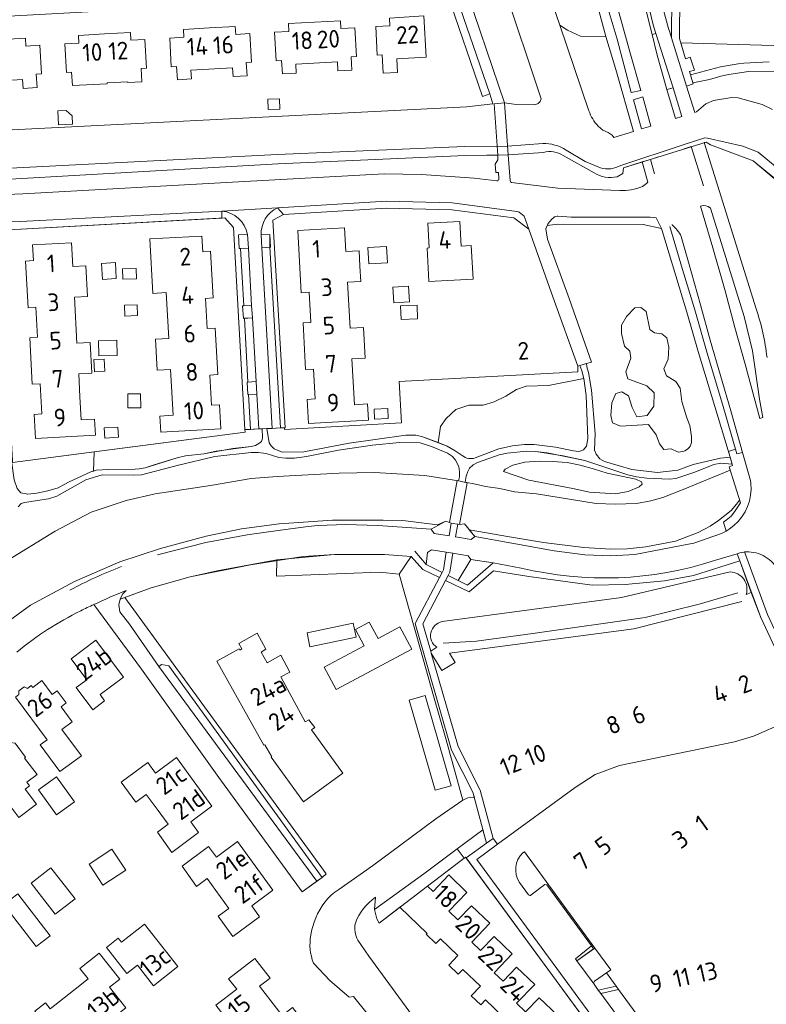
# Model space of a CAD drawing. Header units: metres. Extents: x 209813 to 223847, y 571801 to 587119.
# Tile 707 of 746: x 222024 to 222193, y 584485 to 584708. Entities that reach past the tile are written whole.
import ezdxf
from ezdxf.enums import TextEntityAlignment as Align

# ---------------------------------------------------------------- set-up
doc = ezdxf.new("R2010")
doc.units = ezdxf.units.M
for name, color, linetype, lineweight in [('B-RO-GK-BESCHOEIING-G', 8, 'GK-BESCHOEIING', 0), ('B-RO-GR-BEPLANTING_CULTUUR_BOSPLANTSOEN-GV', 8, 'Continuous', 0), ('B-RO-GR-BEPLANTING_CULTUUR_HEESTERS-GV', 8, 'Continuous', 0), ('B-RO-GR-GRAS-GV', 8, 'Continuous', 0), ('B-RO-GR-GROENVOORZIENING-GV', 8, 'Continuous', 0), ('B-RO-GR-HAAG-GV', 8, 'Continuous', 0), ('B-RO-KW-KUNSTWERK_DEK-GV', 8, 'Continuous', 0), ('B-RO-OG-BEBOUWING-T18', 8, 'Continuous', 0), ('B-RO-OG-TERREIN_CULTUURSCHEIDING-GV', 8, 'Continuous', 0), ('B-RO-OG-TERREIN_ERF-GV', 8, 'Continuous', 0), ('B-RO-VH-VERHARDING_BETONSTRAATSTEEN-GV', 8, 'Continuous', 0), ('B-RO-VH-VERHARDING_HALFVERHARDING-GV', 8, 'Continuous', 0), ('B-RO-VH-VERHARDING_OPEN-GV', 8, 'Continuous', 0), ('B-RO-VH-VERHARDING_TEGEL-GV', 8, 'Continuous', 0)]:
    doc.layers.add(name, color=color, linetype=linetype, lineweight=lineweight)
doc.styles.add('NLCS-ISO-M200-T18', font='txt', dxfattribs={"height": 0.36})
doc.linetypes.add('GK-BESCHOEIING', pattern='A,30,-5,[1,NLCS.shx,S=1,R=0,X=0,Y=0],-5', length=40)

msp = doc.modelspace()

# ---------------------------------------------------------------- linework, layer by layer
at = {"layer": 'B-RO-GK-BESCHOEIING-G', "flags": 128}
msp.add_lwpolyline([(222120.014, 584566.613), (222127.514, 584567.1), (222140.312, 584568.81), (222165.708, 584572.478), (222177.942, 584575.476), (222186.661, 584578.032)], dxfattribs=at)
at = {"layer": 'B-RO-GR-BEPLANTING_CULTUUR_BOSPLANTSOEN-GV', "flags": 128}
for points in [[(222155.066, 584683.705), (222156.117, 584682.85), (222157.365, 584682.282), (222158.255, 584681.688), (222158.645, 584681.13), (222163.034, 584682.5), (222159.072, 584696.587), (222156.836, 584704.04), (222151.075, 584704.065), (222148.1, 584705.47), (222146.362, 584706.573), (222152.965, 584687.189)], [(222257.554, 584700.177), (222173.74, 584702.621), (222174.86, 584698.972), (222175.89, 584699.306), (222176.83, 584696.408), (222175.763, 584696.107), (222175.987, 584695.358), (222182.75, 584697.167), (222186.755, 584697.812), (222188.056, 584698.011), (222193.761, 584698.254)], [(222040.839, 584605.611), (222041.46, 584605.818), (222044.248, 584605.993), (222050.312, 584606.051), (222051.198, 584606.133), (222052.563, 584606.378), (222057.169, 584607.801), (222059.816, 584608.629), (222061.694, 584609.073), (222065.822, 584609.551), (222072.411, 584610.741), (222076.551, 584611.172), (222077.507, 584611.417), (222078.288, 584611.837), (222078.907, 584612.316), (222079.046, 584612.735), (222079.14, 584613.237), (222079.057, 584615.18), (222075.127, 584615.002), (222075.157, 584614.462), (222041, 584609.957)]]:
    msp.add_lwpolyline(points, dxfattribs=at)
at = {"layer": 'B-RO-GR-BEPLANTING_CULTUUR_BOSPLANTSOEN-GV'}
msp.add_lwpolyline([(222152.965, 584687.189, 0.098343), (222155.066, 584683.705)], format="xyb", dxfattribs=at)
at = {"layer": 'B-RO-GR-BEPLANTING_CULTUUR_BOSPLANTSOEN-GV', "flags": 128}
for points in [[(222150.89, 584629.484), (222150.45, 584629.404), (222150.449, 584628.074), (222110.007, 584625.869), (222110.562, 584616.545), (222084.113, 584615.025), (222084.092, 584615.409), (222080.069, 584615.226), (222080.655, 584612), (222081.074, 584611.339), (222081.778, 584610.641), (222083.578, 584609.899), (222088.474, 584609.951), (222098.729, 584611.946), (222111.574, 584613.762), (222113.808, 584613.766), (222115.174, 584613.478), (222118.859, 584612.094), (222119.419, 584615.699), (222120.648, 584617.495), (222122.868, 584619.574), (222125.796, 584620.519), (222129.055, 584620.566), (222131.511, 584621.322), (222134.204, 584622.598), (222136.613, 584624.063), (222138.786, 584624.846), (222143.792, 584625.008), (222151.809, 584626.563), (222151.366, 584628.304)], [(222022.534, 584607.937), (222022.307, 584607.932), (222022.895, 584603.66), (222023.63, 584601.677), (222024.458, 584600.697), (222026.044, 584600.382), (222028.026, 584600.592), (222030.522, 584601.117), (222032.866, 584601.817), (222035.198, 584603.135), (222040.271, 584605.421), (222040.839, 584605.611), (222041, 584609.957), (222022.557, 584607.525)], [(222127.066, 584531.612), (222126.714, 584532.929), (222121.88, 584542.4), (222113.619, 584571.11), (222119.156, 584581.516), (222115.39, 584583.323), (222112.719, 584586.248), (222110.036, 584582.295), (222114.878, 584565.206), (222117.808, 584554.752), (222120.689, 584544.748), (222124.463, 584531.094), (222125.549, 584531.635), (222126.23, 584531.779)]]:
    msp.add_lwpolyline(points, close=True, dxfattribs=at)
at = {"layer": 'B-RO-GR-BEPLANTING_CULTUUR_HEESTERS-GV', "flags": 128}
for points in [[(222075.912, 584656.118), (222075.734, 584659.203), (222073.688, 584659.085), (222073.865, 584656.001)], [(222078.79, 584659.079), (222078.956, 584656.202), (222080.902, 584656.314), (222080.736, 584659.191)], [(222074.86, 584643.029), (222074.612, 584643.015), (222074.774, 584640.193), (222076.821, 584640.311), (222076.659, 584643.132)], [(222075.972, 584622.947), (222077.813, 584623.053), (222077.651, 584625.874), (222075.604, 584625.757), (222075.766, 584622.935)]]:
    msp.add_lwpolyline(points, close=True, dxfattribs=at)
for points in [[(222197.979, 584577.719), (222195.847, 584582.971), (222195.582, 584583.463), (222195.282, 584583.935), (222194.95, 584584.384), (222194.586, 584584.808), (222194.192, 584585.205), (222193.771, 584585.572), (222193.325, 584585.909), (222192.856, 584586.213), (222192.367, 584586.483), (222191.859, 584586.717), (222191.336, 584586.914), (222190.801, 584587.073), (222190.255, 584587.194), (222189.702, 584587.275), (222189.145, 584587.316), (222188.586, 584587.317), (222188.205, 584587.291), (222193.378, 584573.111), (222198.026, 584563.081), (222203.534, 584552.305), (222203.704, 584552.398)], [(222138.358, 584519.41), (222138.03, 584519.17)], [(222139.9, 584509.63), (222143, 584512), (222143.43, 584511.92), (222153.56, 584498.08), (222154.035, 584497.413), (222154.318, 584497.614), (222138.358, 584519.41)], [(222137.29, 584512.47), (222139.321, 584509.638)], [(222159.143, 584488.977), (222156.933, 584491.995), (222154.266, 584490.098)], [(222154.152, 584489.396), (222155.101, 584488.094), (222159.143, 584488.977)], [(222167.746, 584477.228), (222159.697, 584488.22), (222155.653, 584487.337), (222161.91, 584478.75)]]:
    msp.add_lwpolyline(points, dxfattribs=at)
at = {"layer": 'B-RO-GR-BEPLANTING_CULTUUR_HEESTERS-GV'}
for points in [[(222138.03, 584519.17, 0.3704456), (222137.29, 584512.47)], [(222139.321, 584509.638, 0.4352719), (222139.9, 584509.63)]]:
    msp.add_lwpolyline(points, format="xyb", dxfattribs=at)
at = {"layer": 'B-RO-GR-GRAS-GV', "flags": 128}
for points in [[(222184.923, 584608.735), (222182.967, 584615.257), (222177.7, 584632.664), (222175.117, 584641.617), (222169.42, 584660.531), (222165.233, 584661.477), (222145.907, 584661.547), (222143.532, 584661.217), (222143.358, 584660.841), (222143.213, 584660.455), (222143.573, 584658.145), (222148.466, 584644.658), (222153.587, 584630.306), (222152.444, 584629.958), (222152.501, 584629.245), (222152.879, 584627.925), (222153.58, 584623.917), (222154.351, 584614.142), (222154.261, 584610.351), (222154.618, 584609.454), (222155.472, 584608.394), (222156.495, 584607.761), (222162.687, 584605.975), (222168.484, 584605.258), (222173.088, 584605.826), (222176.572, 584607.124), (222182.75, 584608.548)], [(222124.988, 584603.067), (222127.338, 584602.635), (222129.584, 584602.122), (222132.816, 584601.664), (222136.161, 584600.934), (222141.128, 584600.484), (222154.643, 584598.308), (222158.893, 584598.111), (222163.746, 584598.284), (222167.014, 584598.848), (222169.675, 584599.614), (222174.274, 584601.421), (222184.949, 584605.805), (222184.7, 584606.605), (222185.497, 584606.877), (222185.393, 584607.215), (222182.846, 584607.443), (222181.207, 584607.134), (222176.933, 584605.341), (222172.665, 584603.941), (222171.172, 584603.813), (222166.041, 584604.035), (222163.755, 584604.338), (222161.796, 584604.77), (222152.07, 584608.013), (222143.522, 584609.739), (222140.933, 584610.066), (222138.939, 584610.089), (222134.496, 584609.681), (222132.63, 584609.272), (222127.744, 584607.523), (222126.799, 584607.033), (222125.983, 584606.298), (222125.586, 584605.528), (222125.178, 584604.466)], [(222123.182, 584520.051), (222124.73, 584517.96), (222125.06, 584518.211), (222125.2, 584518.02), (222129.809, 584521.345), (222129.003, 584524.36)]]:
    msp.add_lwpolyline(points, close=True, dxfattribs=at)
for points in [[(222174.252, 584610.075), (222173.151, 584609.878), (222171.602, 584610.681), (222169.95, 584610.484), (222168.975, 584611.798), (222168.214, 584613.785), (222166.46, 584616.137), (222160.098, 584615.794), (222158.317, 584616.567), (222157.92, 584618.19), (222158.151, 584621.071), (222159.045, 584623.158), (222160.402, 584623.522), (222161.958, 584622.628), (222162.752, 584620.012), (222163.845, 584617.892), (222166.129, 584618.19), (222167.684, 584620.31), (222167.717, 584623.323), (222166.095, 584624.913), (222161.802, 584626.526), (222161.357, 584628.114), (222162.482, 584631.194), (222162.196, 584632.776), (222161.061, 584633.931), (222160.342, 584636.731), (222160.361, 584638.681), (222161.439, 584640.63), (222163.345, 584642.564), (222164.687, 584642.659), (222165.955, 584641.77), (222166.776, 584637.708), (222167.835, 584636.913), (222169.443, 584636.705), (222170.635, 584635.796), (222171.088, 584633.658), (222170.924, 584630.97), (222169.931, 584628.751), (222170.494, 584627.195), (222172.612, 584625.87), (222173.61, 584624.376), (222173.982, 584621.397), (222175.118, 584617.697), (222175.815, 584615.921), (222176.16, 584613.421), (222176.208, 584612.471)], [(222127.238, 584608.601), (222132.612, 584610.653), (222135.652, 584611.338), (222138.384, 584611.625), (222140.578, 584611.623), (222145.427, 584611.012), (222149.506, 584610.174), (222150.701, 584610.078), (222151.779, 584610.437), (222152.441, 584611.232), (222152.725, 584612.992), (222152.372, 584622.712), (222151.809, 584626.563), (222143.792, 584625.008), (222138.786, 584624.846), (222136.613, 584624.063), (222134.204, 584622.598), (222131.511, 584621.322), (222129.055, 584620.566), (222125.796, 584620.519), (222122.868, 584619.574), (222120.648, 584617.495), (222119.419, 584615.699), (222118.859, 584612.094)], [(222020.661, 584584.907), (222032.186, 584592.007), (222040.351, 584596.298), (222048.234, 584598.954), (222054.84, 584600.441), (222067.311, 584602.343), (222076.53, 584603.909), (222082.447, 584604.399), (222096.443, 584605.169), (222104.489, 584605.271), (222115.823, 584604.586), (222123.497, 584603.385), (222123.697, 584604.326), (222123.674, 584605.469), (222123.534, 584606.624), (222122.811, 584608.065), (222122.073, 584608.941), (222120.965, 584609.699), (222117.383, 584611.175), (222114.806, 584611.988), (222110.141, 584612.074), (222103.984, 584611.479), (222096.299, 584610.382), (222089.045, 584608.912), (222086.363, 584608.527), (222084.357, 584608.527), (222082.806, 584608.726), (222079.926, 584609.601), (222078.107, 584609.846), (222076.521, 584609.834), (222068.337, 584608.921), (222060.072, 584606.979), (222051.704, 584604.794), (222049.969, 584604.652), (222042.802, 584604.726), (222039.098, 584603.649), (222032.545, 584599.967), (222030.68, 584599.33), (222025.292, 584598.502), (222024.476, 584598.245), (222023.823, 584597.487)], [(222118.859, 584612.094), (222120.882, 584611.266), (222122.723, 584610.229), (222124.319, 584609.136)], [(222133.986, 584606.071), (222135.741, 584606.935), (222138.467, 584607.637), (222141.679, 584607.88), (222144.756, 584607.745)], [(222148.076, 584607.556), (222144.756, 584607.745)], [(222148.076, 584607.556), (222150.964, 584606.935)], [(222154.203, 584606.044), (222150.964, 584606.935)], [(222133.986, 584606.071), (222133.608, 584605.531), (222139.357, 584603.56), (222149.317, 584601.643), (222153.123, 584600.86)], [(222154.203, 584606.044), (222157.064, 584605.153), (222163.568, 584603.803), (222164.837, 584603.155)], [(222159.007, 584600.455), (222161.841, 584601.022), (222164.378, 584602.075), (222164.999, 584602.615), (222164.837, 584603.155)], [(222159.007, 584600.455), (222153.123, 584600.86)], [(222123.182, 584520.051), (222115.613, 584514.448), (222104.454, 584506.358), (222104.957, 584504.246), (222105.506, 584503.243), (222116.414, 584511.646), (222124.73, 584517.96)]]:
    msp.add_lwpolyline(points, dxfattribs=at)
at = {"layer": 'B-RO-GR-GRAS-GV'}
msp.add_lwpolyline([(222124.319, 584609.136, 0.2696589), (222127.238, 584608.601)], format="xyb", dxfattribs=at)
msp.add_arc((222173.756, 584612.455), 2.431, 281.78019, 0.96341, dxfattribs=at)
at = {"layer": 'B-RO-GR-GROENVOORZIENING-GV', "flags": 128}
for points in [[(222159.351, 584672.262), (222160.638, 584672.999), (222160.78, 584674.292), (222179.475, 584680.129), (222180.508, 584679.502), (222190.148, 584675.88), (222199.183, 584668.223)], [(222196.449, 584673.565), (222191.302, 584677.822), (222187.803, 584679.226), (222179.802, 584681.035), (222179.174, 584681.093), (222174.301, 584679.485)], [(222142.522, 584679.775), (222134.528, 584679.196), (222124.812, 584679.124), (222082.47, 584677.288), (221999.851, 584673.08), (221976.955, 584671.765), (221977.11, 584669.17), (222082.574, 584675.226), (222125.053, 584677.068), (222134.665, 584677.211), (222142.666, 584677.791)], [(222155.565, 584674.318), (222152.139, 584675.735), (222147.845, 584678.307)], [(222174.301, 584679.485), (222160.194, 584674.832)], [(222147.162, 584677.098), (222154.13, 584673.161)]]:
    msp.add_lwpolyline(points, dxfattribs=at)
at = {"layer": 'B-RO-GR-GROENVOORZIENING-GV'}
for points in [[(222147.845, 584678.307, 0.1529459), (222142.522, 584679.775)], [(222142.666, 584677.791, -0.2017415), (222147.162, 584677.098)], [(222160.194, 584674.832, -0.2155543), (222155.565, 584674.318)]]:
    msp.add_lwpolyline(points, format="xyb", dxfattribs=at)
at = {"layer": 'B-RO-GR-GROENVOORZIENING-GV', "flags": 128}
for points in [[(222121.818, 584593.836), (222121.439, 584593.942), (222120.573, 584594.294), (222117.286, 584592.429), (222117.933, 584591.515), (222121.322, 584590.968)], [(222123.701, 584593.518), (222123.318, 584593.576), (222122.804, 584590.741), (222126.31, 584590.147), (222127.137, 584590.764), (222124.795, 584593.641)], [(222119.762, 584582.655), (222120.069, 584583.232), (222120.708, 584587.254), (222117.323, 584587.805), (222116.473, 584587.176), (222116.123, 584584.48)], [(222122.183, 584586.996), (222121.502, 584582.754), (222121.103, 584581.983), (222123.404, 584580.829), (222126.244, 584585.618), (222125.637, 584586.441)]]:
    msp.add_lwpolyline(points, close=True, dxfattribs=at)
at = {"layer": 'B-RO-GR-HAAG-GV', "flags": 128}
for points in [[(222127.137, 584590.764), (222124.795, 584593.641), (222123.701, 584593.518), (222123.318, 584593.576), (222122.804, 584590.741), (222126.31, 584590.147)], [(222120.708, 584587.254), (222117.323, 584587.805), (222116.473, 584587.176), (222116.123, 584584.48), (222119.762, 584582.655), (222120.069, 584583.232)], [(222126.244, 584585.618), (222125.637, 584586.441), (222122.183, 584586.996), (222121.502, 584582.754), (222121.103, 584581.983), (222123.404, 584580.829)]]:
    msp.add_lwpolyline(points, close=True, dxfattribs=at)
at = {"layer": 'B-RO-KW-KUNSTWERK_DEK-GV', "flags": 128}
for points in [[(222132.33, 584677.121), (222134.665, 584677.211), (222133.854, 584688.974), (222131.538, 584688.794)], [(222123.701, 584593.518), (222125.418, 584602.976), (222123.147, 584603.459), (222121.439, 584593.942), (222121.818, 584593.836)]]:
    msp.add_lwpolyline(points, close=True, dxfattribs=at)
at = {"layer": 'B-RO-OG-TERREIN_CULTUURSCHEIDING-GV', "flags": 128}
for points in [[(222088.722, 584844.337), (222079.487, 584841.795), (222102.293, 584778.175), (222121.31, 584725.695), (222124.277, 584717.33), (222133.854, 584688.974), (222136.507, 584688.612), (222140.369, 584688.543)], [(222171.25, 584704.967), (222171.649, 584703.693), (222171.89, 584732.714)], [(222141.424, 584721.112), (222146.362, 584706.573), (222148.1, 584705.47), (222151.075, 584704.065), (222156.836, 584704.04), (222154.353, 584713.093)], [(222142.167, 584689.942), (222133.674, 584715.493)], [(222195.959, 584696.202), (222189.103, 584696.06), (222184.599, 584695.415), (222182.847, 584695.067), (222180.243, 584694.32), (222176.51, 584693.556), (222176.586, 584693.293), (222175.061, 584692.786), (222176.919, 584686.835), (222177.34, 584686.966), (222179.462, 584688.789), (222181.13, 584689.545), (222185.275, 584690.213), (222186.747, 584690.134), (222192.157, 584688.622), (222194.48, 584687.519)], [(222195.005, 584671.864), (222190.148, 584675.88), (222180.508, 584679.502), (222179.475, 584680.129), (222179.054, 584679.998), (222190.813, 584642.32)], [(222142.666, 584677.791), (222134.665, 584677.211), (222135.129, 584671.43)], [(222178.869, 584670.184), (222176.129, 584679.085), (222174.56, 584678.595)], [(222132.624, 584671.761), (222132.55, 584673.211), (222131.943, 584673.2), (222131.776, 584675.138), (222132.361, 584676.076), (222132.33, 584677.121), (222125.053, 584677.068), (222082.574, 584675.226), (221977.11, 584669.17), (221977.13, 584668.84), (221978.933, 584667.236), (221978.784, 584667.077), (221978.839, 584666.011), (222007.367, 584667.487)], [(222166.328, 584671.027), (222165.05, 584675.625), (222160.78, 584674.292), (222160.638, 584672.999), (222159.351, 584672.262)], [(222168.683, 584676.76), (222166.881, 584676.197), (222167.796, 584672.928)], [(222007.367, 584667.487), (222021.276, 584668.234), (222024.892, 584668.403), (222073.705, 584671.121), (222106.677, 584672.901), (222115.086, 584672.802), (222127.034, 584671.939), (222132.163, 584671.319)], [(222135.427, 584670.924), (222145.957, 584669.65), (222159.931, 584669.133)], [(222178.234, 584665.586), (222181, 584656.202), (222183.782, 584646.448), (222186.016, 584638.095), (222188.35, 584629.843), (222191.65, 584617.539), (222192.33, 584617.711)], [(222192.33, 584617.711), (222191.569, 584621.873), (222190.016, 584632.821), (222188.09, 584640.597), (222180.476, 584665.178)], [(222171.309, 584661.025), (222174.136, 584651.267), (222176.969, 584642.113), (222179.751, 584632.309), (222183.229, 584620.755), (222186.455, 584609.489), (222187.732, 584609.831)], [(222171.786, 584661.345), (222171.756, 584661.367)], [(222187.732, 584609.831), (222185.106, 584619.25), (222180.407, 584635.257), (222178.222, 584643.26), (222175.491, 584652.914), (222173.875, 584658.725)], [(222055.386, 584586.659), (222066.301, 584589.449), (222075.61, 584591.18), (222083.166, 584592.264), (222089.471, 584593.051), (222091.623, 584593.297), (222097.977, 584593.534), (222105.18, 584593.319), (222117.286, 584592.429), (222120.573, 584594.294), (222118.723, 584593.428), (222110.885, 584594.407), (222106.383, 584594.467), (222094.927, 584594.49), (222082.869, 584593.664), (222074.362, 584592.532), (222066.354, 584590.849), (222055.993, 584588.07), (222046.832, 584585.089), (222036.582, 584580.603), (222026.62, 584575.227), (222021.025, 584571.159)], [(222113.561, 584587.488), (222116.123, 584584.48), (222116.473, 584587.176)], [(222189.71, 584578.144), (222187.091, 584585.309), (222176.634, 584581.999), (222170.038, 584580.735), (222161.187, 584579.914), (222153.737, 584579.812), (222139.384, 584581.726), (222131.36, 584583.003), (222125.892, 584578.285), (222120.522, 584580.861), (222115.41, 584570.99), (222117.167, 584564.862), (222118.532, 584565.702)], [(222119.747, 584571.516), (222160.329, 584576.968), (222184.926, 584582.761)], [(222188.566, 584577.7), (222189.71, 584578.144)]]:
    msp.add_lwpolyline(points, dxfattribs=at)
for points in [[(222167.262, 584704.452), (222168.128, 584704.69), (222167.515, 584706.63), (222165.702, 584714.269), (222163.974, 584722.753), (222162.643, 584730.841), (222161.254, 584728.865), (222160.877, 584728.785), (222162.676, 584721.925), (222165.704, 584710.771)], [(222158.643, 584713.677), (222157.403, 584713.334), (222155.972, 584718.707), (222155.009, 584718.44), (222157.299, 584710.238), (222159.336, 584703.435), (222162.513, 584691.332), (222164.715, 584691.827), (222162.231, 584700.53)], [(222172.023, 584692.425), (222170.577, 584692.033), (222172.532, 584685.465), (222174.022, 584685.931)], [(222166.951, 584683.723), (222165.162, 584690.326), (222163.059, 584689.681), (222164.892, 584683.08)], [(222179.715, 584590.371), (222182.974, 584591.486), (222184.035, 584592.023), (222183.39, 584594.058), (222184.031, 584594.476), (222185.135, 584595.417), (222185.925, 584596.358), (222187.261, 584598.415), (222187.036, 584599.002), (222186.384, 584598.103), (222185.18, 584596.706), (222182.324, 584594.412), (222180.42, 584593.167), (222177.716, 584591.672), (222172.559, 584589.733), (222165.853, 584588.447), (222161.6, 584588.006), (222157.897, 584587.913), (222151.845, 584588.326), (222142.692, 584589.444), (222134.991, 584590.709), (222125.866, 584592.326), (222127.137, 584590.764), (222135.538, 584589.309), (222145.09, 584587.59), (222152.042, 584586.626), (222157.944, 584586.414), (222163.348, 584586.753), (222173.908, 584588.731), (222176.711, 584589.325)], [(222110.036, 584582.295), (222112.719, 584586.248), (222106.703, 584586.736), (222095.377, 584586.736), (222082.338, 584585.491), (222082.244, 584581.818), (222105.612, 584582.739)], [(222131.321, 584584.802), (222126.244, 584585.618), (222123.404, 584580.829), (222125.502, 584579.777)], [(222047.943, 584576.987), (222046.922, 584576.617), (222046.609, 584575.327), (222046.824, 584573.706), (222048.995, 584570.967), (222055.65, 584561.363), (222056.257, 584561.809), (222057.917, 584561.521), (222092.602, 584513.601), (222093.552, 584514.424), (222089.861, 584519.425)]]:
    msp.add_lwpolyline(points, close=True, dxfattribs=at)
at = {"layer": 'B-RO-OG-TERREIN_CULTUURSCHEIDING-GV'}
for points in [[(222167.963, 584718.562, 0.0258206), (222171.25, 584704.967)], [(222140.369, 584688.543, 0.3916313), (222142.152, 584689.874)], [(222132.163, 584671.319, 0.3466321), (222132.624, 584671.761)], [(222135.129, 584671.43, 0.3008121), (222135.427, 584670.924)], [(222159.351, 584672.262, -0.2093724), (222154.13, 584673.161)], [(222159.931, 584669.133, 0.110848), (222165.071, 584670.083)], [(222165.071, 584670.083, 0.0533073), (222166.328, 584671.027)], [(222180.476, 584665.178, 0.2924876), (222178.234, 584665.586)], [(222173.875, 584658.725, 0.1038877), (222171.786, 584661.345)], [(222190.813, 584642.32, -0.0543273), (222193.273, 584631.348)], [(222035.533, 584578.649, -0.0335901), (222047.237, 584583.993)], [(222184.926, 584582.761, -0.4977897), (222188.566, 584577.7)], [(222118.532, 584565.702, -0.6609527), (222119.747, 584571.516)]]:
    msp.add_lwpolyline(points, format="xyb", dxfattribs=at)
at = {"layer": 'B-RO-OG-TERREIN_ERF-GV', "flags": 128}
for points in [[(222125.364, 584688.081), (222131.254, 584688.761), (222130.585, 584691.025), (222128.922, 584690.452), (222120.814, 584714.096), (222115.713, 584713.804), (221981.502, 584706.434), (221983.007, 584680.813), (222000, 584681.741)], [(222096.067, 584698.258), (222086.636, 584697.732), (222086.748, 584695.726), (222083.604, 584695.551), (222083.431, 584698.578), (222082.233, 584698.509), (222081.862, 584705.002), (222085.058, 584705.184), (222084.958, 584706.942), (222096.738, 584707.594), (222096.837, 584705.828), (222100.03, 584706.006), (222100.392, 584699.519), (222099.184, 584699.452), (222099.353, 584696.428), (222096.179, 584696.252)], [(222107.811, 584708.198), (222115.614, 584708.672), (222116.117, 584699.365), (222109.482, 584698.996), (222109.654, 584695.888), (222106.446, 584695.71), (222106.216, 584699.844), (222105.081, 584699.781), (222104.721, 584706.257), (222107.909, 584706.435)], [(222043.322, 584704.614), (222049.221, 584704.951), (222049.321, 584703.179), (222052.507, 584703.358), (222052.872, 584696.876), (222051.667, 584696.808), (222051.837, 584693.781), (222048.663, 584693.604), (222048.654, 584693.761), (222043.98, 584693.501), (222043.965, 584693.342), (222036.088, 584692.904), (222035.923, 584695.933), (222034.727, 584695.868), (222034.374, 584702.334), (222037.552, 584702.516), (222037.451, 584704.279)], [(222067.086, 584705.952), (222072.961, 584706.283), (222073.067, 584704.506), (222076.262, 584704.697), (222076.654, 584698.199), (222075.448, 584698.127), (222075.63, 584695.107), (222072.446, 584694.929), (222072.334, 584696.935), (222062.913, 584696.41), (222063.025, 584694.404), (222059.841, 584694.227), (222059.678, 584697.256), (222058.473, 584697.191), (222058.124, 584703.677), (222061.312, 584703.849), (222061.217, 584705.622)], [(222083.051, 584687.588), (222080.375, 584687.487), (222080.287, 584689.809), (222082.963, 584689.91)], [(222036.096, 584684.185), (222032.974, 584684.034), (222032.823, 584687.155), (222034.675, 584687.245), (222036.007, 584686.026)], [(222083.859, 584663.692), (222081.463, 584662.397), (222084.274, 584615.417), (222084.092, 584615.409), (222084.113, 584615.025), (222110.562, 584616.545), (222110.007, 584625.869), (222150.449, 584628.074), (222150.45, 584629.404), (222144.817, 584645.046), (222139.362, 584660.429), (222136.019, 584662.924), (222121.941, 584664.76), (222107.193, 584665.115)], [(222075.127, 584615.002), (222072.528, 584660.778), (222070.57, 584662.936), (222021.697, 584660.215), (222019.727, 584658.654), (222022.534, 584607.937), (222022.557, 584607.525), (222075.157, 584614.462)], [(222101.154, 584652.024), (222101.35, 584648.53), (222098.354, 584648.361), (222098.936, 584637.986), (222101.932, 584638.154), (222102.322, 584631.193), (222099.337, 584631.026), (222099.919, 584620.64), (222102.905, 584620.807), (222103.11, 584617.152), (222089.546, 584616.387), (222089.242, 584621.837), (222091.049, 584621.938), (222090.671, 584628.726), (222088.864, 584628.625), (222088.275, 584639.187), (222090.072, 584639.287), (222089.692, 584646.095), (222087.895, 584645.995), (222087.109, 584660.123), (222097.682, 584660.707), (222097.962, 584655.363), (222100.958, 584655.52)], [(222116.552, 584661.745), (222123.731, 584662.125), (222124.041, 584656.536), (222126.336, 584656.663), (222126.757, 584649.084), (222116.773, 584648.539), (222116.358, 584656.127), (222116.857, 584656.154)], [(222037.804, 584622.421), (222038.093, 584617.231), (222041.086, 584617.398), (222041.29, 584613.746), (222027.718, 584612.989), (222027.412, 584618.45), (222029.209, 584618.55), (222028.826, 584625.369), (222027.029, 584625.268), (222026.437, 584635.82), (222028.234, 584635.921), (222027.853, 584642.709), (222026.056, 584642.608), (222025.464, 584653.17), (222027.266, 584653.263), (222027.083, 584656.827), (222035.858, 584657.299), (222036.156, 584651.96), (222039.15, 584652.127), (222039.54, 584645.131), (222036.546, 584644.964), (222037.125, 584634.586), (222040.119, 584634.753), (222040.508, 584627.777), (222037.514, 584627.61)], [(222103.146, 584652.515), (222102.946, 584656.28), (222107.174, 584656.505), (222107.374, 584652.74)], [(222046.033, 584649.192), (222042.885, 584649.028), (222042.697, 584652.647), (222045.845, 584652.811)], [(222050.563, 584649.144), (222047.498, 584649.093), (222047.459, 584651.448), (222050.524, 584651.499)], [(222112.158, 584647.502), (222112.387, 584643.97), (222108.82, 584643.739), (222108.591, 584647.271)], [(222047.868, 584643.184), (222050.756, 584643.296), (222050.852, 584640.823), (222047.964, 584640.711)], [(222110.486, 584639.97), (222110.374, 584643.051), (222114.094, 584643.186), (222114.206, 584640.105)], [(222046.153, 584635.24), (222046.258, 584631.817), (222042.107, 584631.69), (222042.002, 584635.113)], [(222043.426, 584628.246), (222041.102, 584628.104), (222040.934, 584630.847), (222043.258, 584630.989)], [(222051.553, 584619.96), (222048.661, 584619.913), (222048.61, 584623.077), (222051.502, 584623.124)], [(222104.36, 584619.651), (222107.444, 584619.798), (222107.552, 584617.533), (222104.468, 584617.386)], [(222046.505, 584613.263), (222043.431, 584613.091), (222043.303, 584615.374), (222046.377, 584615.546)], [(222089.846, 584565.828), (222089.186, 584568.993), (222099.656, 584571.177), (222100.316, 584568.012)], [(222093.06, 584561.22), (222102.1, 584566.04), (222100.14, 584569.73), (222103.28, 584571.43), (222105.27, 584567.73), (222110.15, 584570.36), (222112.87, 584565.27), (222095.77, 584556.14)], [(222090.17, 584547.02), (222097.3, 584537.19), (222088.37, 584530.71), (222081.06, 584540.8), (222081.24, 584540.94), (222079.61, 584543.62), (222079.42, 584543.52), (222068.78, 584562.59), (222073.83, 584565.36), (222073.98, 584565.09), (222074.42, 584565.33), (222073.73, 584566.6), (222077.91, 584568.9), (222079.87, 584565.28), (222078.84, 584564.6), (222080.13, 584562.22), (222083.24, 584563.9), (222085.3, 584560.1), (222083.27, 584559), (222088.76, 584548.85), (222089.58, 584549.29), (222090.93, 584547.56)], [(222047.662, 584558.976), (222042.342, 584554.986), (222043.392, 584553.586), (222040.704, 584551.57), (222036.954, 584556.57), (222039.354, 584558.37), (222035.784, 584563.13), (222041.37, 584567.319)], [(222023.984, 584555.875), (222025.195, 584556.775), (222025.919, 584556.412), (222026.79, 584557.06), (222027.11, 584556.64), (222029.19, 584558.18), (222031.525, 584555.009), (222032.664, 584555.847), (222034.689, 584553.096), (222033.55, 584552.258), (222036.08, 584548.82), (222033.73, 584547.09), (222038.12, 584541.13), (222033.25, 584537.55), (222028.8, 584543.59), (222030.37, 584544.76), (222023.2, 584554.39), (222024.008, 584554.991)], [(222112.33, 584553.75), (222115.93, 584554.78), (222121.79, 584534.36), (222118.2, 584533.32)], [(222024.01, 584527.15), (222017.79, 584535.31), (222019.15, 584536.35), (222016.39, 584539.97), (222017.06, 584540.48), (222013.38, 584545.32), (222018.26, 584549.05), (222022, 584544.15), (222023.11, 584543.98), (222025.5, 584540.8), (222025.264, 584540.622), (222028.089, 584536.875), (222025.802, 584535.151), (222026.417, 584534.335), (222025.422, 584533.585), (222027.99, 584530.18)], [(222055.278, 584529.02), (222052.824, 584532.411), (222050.416, 584530.621), (222047.114, 584535.182), (222053.135, 584539.656), (222054.894, 584537.225), (222059.662, 584540.768), (222067.654, 584529.726), (222062.886, 584526.183), (222064.645, 584523.753), (222058.625, 584519.279), (222055.323, 584523.84), (222057.732, 584525.63)], [(222028.41, 584533.42), (222032.46, 584536.35), (222036.58, 584530.68), (222032.53, 584527.74)], [(222077.443, 584516.201), (222081.439, 584510.679), (222076.671, 584507.136), (222078.43, 584504.706), (222072.41, 584500.232), (222069.109, 584504.794), (222071.517, 584506.583), (222066.609, 584513.364), (222064.201, 584511.574), (222060.9, 584516.136), (222066.92, 584520.609), (222068.679, 584518.179), (222073.447, 584521.722)], [(222042.977, 584511.815), (222039.858, 584516.578), (222045.051, 584519.979), (222048.17, 584515.216)], [(222031.196, 584515.794), (222036.688, 584508.772), (222032.228, 584505.284), (222026.736, 584512.306)], [(222020.59, 584507.45), (222023.76, 584509.91), (222031.08, 584500.38), (222027.91, 584497.93)], [(222050.799, 584493.731), (222048.441, 584491.875), (222043.778, 584497.731), (222046.427, 584499.853), (222047.169, 584498.911), (222052.392, 584503.027), (222059.975, 584493.406), (222054.481, 584489.076)], [(222036.374, 584488.016), (222039.629, 584490.605), (222037.762, 584492.953), (222042.176, 584496.464), (222046.845, 584490.594), (222044.497, 584488.726), (222048.194, 584484.077), (222037.531, 584475.596), (222033.83, 584480.249), (222031.481, 584478.38), (222027.57, 584483.275), (222029.997, 584485.205), (222031.098, 584483.819)], [(222072.744, 584479.257), (222068.574, 584484.649), (222073.279, 584488.274), (222071.445, 584490.654), (222077.371, 584495.235), (222080.809, 584490.785), (222078.43, 584488.947), (222083.541, 584482.33), (222085.92, 584484.168), (222089.364, 584479.71), (222083.447, 584475.126), (222081.608, 584477.501), (222076.914, 584473.864)]]:
    msp.add_lwpolyline(points, close=True, dxfattribs=at)
for points in [[(222013.72, 584702.946), (222025.466, 584703.608), (222025.566, 584701.854), (222028.746, 584702.036), (222029.117, 584695.557), (222027.921, 584695.488), (222028.094, 584692.458), (222024.93, 584692.282), (222024.818, 584694.288), (222019.974, 584694.009)], [(222067.171, 584627.345), (222067.557, 584620.549), (222069.354, 584620.651), (222069.664, 584615.192), (222056.101, 584614.418), (222055.892, 584618.081), (222058.876, 584618.251), (222058.283, 584628.65), (222055.299, 584628.48), (222054.9, 584635.456), (222057.884, 584635.626), (222057.291, 584646.016), (222054.297, 584645.845), (222053.595, 584658.175), (222065.373, 584658.828), (222065.583, 584655.275), (222067.38, 584655.381), (222067.981, 584644.812), (222066.184, 584644.71), (222066.571, 584637.904), (222068.367, 584638.006), (222068.968, 584627.447), (222067.171, 584627.345)], [(222096.35, 584510.897), (222104.021, 584516.238), (222110.384, 584520.974), (222118.351, 584526.857), (222124.463, 584531.094), (222120.689, 584544.748), (222117.808, 584554.752), (222114.878, 584565.206), (222110.036, 584582.295), (222105.612, 584582.739), (222082.244, 584581.818), (222082.338, 584585.491), (222068.826, 584583.014), (222062.772, 584581.666), (222053.932, 584579.156), (222047.943, 584576.987), (222089.861, 584519.425), (222093.552, 584514.424), (222092.602, 584513.601), (222088.06, 584510.31), (222069.206, 584536.261), (222051.718, 584560.733), (222040.909, 584575.379)], [(222117.308, 584564.368), (222123.363, 584543.248), (222128.399, 584533.382), (222131.323, 584522.437), (222132.306, 584521.105), (222149.85, 584533.93), (222154.38, 584536.9), (222159.88, 584538.96), (222185.91, 584544.3), (222190.23, 584545.57), (222195.04, 584547.68), (222202.129, 584551.54), (222196.585, 584562.385), (222191.909, 584572.474), (222189.71, 584578.144), (222188.566, 584577.7)], [(222187.558, 584576.059), (222163.109, 584569.895), (222121.388, 584564.378), (222122.684, 584562.27), (222119.719, 584560.447), (222117.308, 584564.368)], [(222157.133, 584474.464), (222145.53, 584490.26), (222125.06, 584518.211), (222116.414, 584511.646), (222117.695, 584510.424), (222121.25, 584514.15), (222125.37, 584510.22), (222121.249, 584505.967), (222123.289, 584503.99), (222126.38, 584507.18), (222130.52, 584503.25), (222126.442, 584498.972), (222128.458, 584497.049), (222131.5, 584500.24), (222135.63, 584496.29), (222131.524, 584492.015), (222133.543, 584490.076), (222136.61, 584493.27), (222140.74, 584489.34), (222136.591, 584485.106), (222138.591, 584483.147), (222141.69, 584486.31), (222145.85, 584482.39)], [(222124.465, 584492.774), (222123.416, 584491.681), (222121.259, 584493.751), (222123.329, 584495.908), (222119.353, 584499.724), (222118.311, 584498.638), (222116.147, 584500.715), (222116.334, 584500.909), (222110.157, 584506.835), (222105.506, 584503.243), (222104.957, 584504.246), (222104.454, 584506.358), (222104.694, 584509.131)], [(222100.708, 584499.389), (222103.174, 584495.781), (222134.226, 584453.297)], [(222150.314, 584407.166), (222147.158, 584414.322), (222146.616, 584415.178), (222146.876, 584416.853), (222145.735, 584419.316), (222134.502, 584439.601), (222131.276, 584444.448), (222125.895, 584453.571), (222119.311, 584461.826), (222108.401, 584475.832), (222099.725, 584486.634), (222098.706, 584486.453), (222094.345, 584490.244), (222090.622, 584494.208)], [(222133.571, 584482.056), (222129.568, 584485.871), (222128.521, 584484.738), (222126.364, 584486.808), (222128.434, 584488.965), (222124.465, 584492.774)]]:
    msp.add_lwpolyline(points, dxfattribs=at)
at = {"layer": 'B-RO-OG-TERREIN_ERF-GV'}
for points in [[(222040.909, 584575.379, 0.0102166), (222037.981, 584573.991)], [(222037.981, 584573.991, 0.0549254), (222023.495, 584564.643)], [(222093.235, 584508.009, -0.0771249), (222096.35, 584510.897)], [(222104.694, 584509.131, 0.1529599), (222100.125, 584503.245)], [(222090.02, 584500.49, -0.1261763), (222093.235, 584508.009)], [(222100.125, 584503.245, 0.1901384), (222100.708, 584499.389)], [(222090.622, 584494.208, -0.1314996), (222090.02, 584500.49)]]:
    msp.add_lwpolyline(points, format="xyb", dxfattribs=at)
at = {"layer": 'B-RO-VH-VERHARDING_BETONSTRAATSTEEN-GV', "flags": 128}
for points in [[(222082.52, 584665.214), (222069.891, 584664.502)], [(222075.734, 584659.203), (222075.912, 584656.118)], [(222078.956, 584656.202), (222078.79, 584659.079)], [(222076.659, 584643.132), (222076.821, 584640.311)], [(222077.651, 584625.874), (222077.813, 584623.053)], [(222078.267, 584615.144), (222081.308, 584615.283)], [(222046.922, 584576.617), (222047.193, 584577.317), (222047.531, 584577.846), (222047.99, 584578.305), (222048.285, 584578.548)], [(222040.909, 584575.379), (222051.718, 584560.733), (222069.206, 584536.261), (222088.06, 584510.31), (222091.389, 584512.722), (222055.65, 584561.363), (222048.995, 584570.967), (222046.824, 584573.706), (222046.609, 584575.327), (222046.922, 584576.617)], [(222091.389, 584512.722), (222092.602, 584513.601), (222057.917, 584561.521), (222056.257, 584561.809), (222055.65, 584561.363)]]:
    msp.add_lwpolyline(points, dxfattribs=at)
at = {"layer": 'B-RO-VH-VERHARDING_BETONSTRAATSTEEN-GV'}
for points in [[(222078.79, 584659.079, -0.2995578), (222082.52, 584665.214)], [(222048.285, 584578.548, 0.0172564), (222040.909, 584575.379)]]:
    msp.add_lwpolyline(points, format="xyb", dxfattribs=at)
at = {"layer": 'B-RO-VH-VERHARDING_BETONSTRAATSTEEN-GV', "flags": 128}
for points in [[(222074.86, 584643.029), (222076.659, 584643.132), (222075.912, 584656.118), (222074.141, 584656.017)], [(222080.75, 584656.305), (222078.956, 584656.202), (222081.308, 584615.283), (222083.199, 584615.369)], [(222076.821, 584640.311), (222075.017, 584640.207), (222075.816, 584625.769), (222077.651, 584625.874)], [(222076.409, 584615.06), (222078.267, 584615.144), (222077.813, 584623.053), (222075.972, 584622.947)]]:
    msp.add_lwpolyline(points, close=True, dxfattribs=at)
at = {"layer": 'B-RO-VH-VERHARDING_HALFVERHARDING-GV', "flags": 128}
for points in [[(222185.393, 584607.215), (222184.923, 584608.735), (222182.75, 584608.548), (222176.572, 584607.124), (222173.088, 584605.826), (222168.484, 584605.258), (222162.687, 584605.975), (222156.495, 584607.761), (222155.472, 584608.394), (222154.618, 584609.454), (222154.261, 584610.351), (222154.351, 584614.142), (222153.58, 584623.917), (222152.879, 584627.925), (222152.501, 584629.245), (222152.444, 584629.958), (222150.89, 584629.484), (222151.366, 584628.304), (222151.809, 584626.563), (222152.372, 584622.712), (222152.725, 584612.992), (222152.441, 584611.232), (222151.779, 584610.437), (222150.701, 584610.078), (222149.506, 584610.174), (222145.427, 584611.012), (222140.578, 584611.623), (222138.384, 584611.625), (222135.652, 584611.338), (222132.612, 584610.653), (222127.238, 584608.601)], [(222124.319, 584609.136), (222122.723, 584610.229), (222120.882, 584611.266), (222115.174, 584613.478), (222113.808, 584613.766), (222111.574, 584613.762), (222098.729, 584611.946), (222088.474, 584609.951), (222083.578, 584609.899), (222081.778, 584610.641), (222081.074, 584611.339), (222080.655, 584612), (222080.069, 584615.226), (222079.057, 584615.18), (222079.14, 584613.237), (222079.046, 584612.735), (222078.907, 584612.316), (222078.288, 584611.837), (222077.507, 584611.417), (222076.551, 584611.172), (222068.609, 584610.122), (222065.822, 584609.551), (222061.694, 584609.073), (222059.816, 584608.629), (222054.615, 584607.054), (222052.563, 584606.378), (222051.198, 584606.133), (222050.312, 584606.051), (222044.248, 584605.993), (222041.46, 584605.818), (222040.271, 584605.421), (222035.198, 584603.135), (222032.866, 584601.817), (222030.522, 584601.117), (222028.026, 584600.592), (222026.044, 584600.382), (222024.458, 584600.697), (222023.63, 584601.677)], [(222023.823, 584597.487), (222024.476, 584598.245), (222025.292, 584598.502), (222030.68, 584599.33), (222032.545, 584599.967), (222039.098, 584603.649), (222042.802, 584604.726), (222049.969, 584604.652), (222051.704, 584604.794), (222060.072, 584606.979), (222068.337, 584608.921), (222076.521, 584609.834), (222078.107, 584609.846), (222079.926, 584609.601), (222082.806, 584608.726), (222084.357, 584608.527), (222086.363, 584608.527), (222089.045, 584608.912), (222096.299, 584610.382), (222103.984, 584611.479), (222110.141, 584612.074), (222114.806, 584611.988), (222117.383, 584611.175), (222120.965, 584609.699), (222122.073, 584608.941), (222122.811, 584608.065), (222123.534, 584606.624), (222123.674, 584605.469), (222123.697, 584604.326), (222123.497, 584603.385)], [(222124.988, 584603.067), (222125.178, 584604.466), (222125.586, 584605.528), (222125.983, 584606.298), (222126.799, 584607.033), (222127.744, 584607.523), (222132.63, 584609.272), (222134.496, 584609.681), (222138.939, 584610.089), (222140.933, 584610.066), (222147.158, 584609.096), (222152.07, 584608.013), (222161.796, 584604.77), (222163.755, 584604.338), (222166.041, 584604.035), (222171.172, 584603.813), (222172.665, 584603.941), (222176.933, 584605.341), (222181.207, 584607.134), (222182.846, 584607.443), (222185.393, 584607.215)]]:
    msp.add_lwpolyline(points, dxfattribs=at)
at = {"layer": 'B-RO-VH-VERHARDING_OPEN-GV', "flags": 128}
for points in [[(222134.665, 584677.211), (222133.854, 584688.974), (222131.538, 584688.794), (222132.33, 584677.121)], [(222150.266, 584494.729), (222154.035, 584497.413), (222153.56, 584498.08), (222149.93, 584495.19)]]:
    msp.add_lwpolyline(points, close=True, dxfattribs=at)
at = {"layer": 'B-RO-VH-VERHARDING_TEGEL-GV', "flags": 128}
for points in [[(222176.51, 584693.556), (222175.763, 584696.107), (222176.83, 584696.408), (222175.89, 584699.306), (222174.86, 584698.972), (222173.448, 584703.582), (222173.69, 584732.7), (222171.89, 584732.714), (222171.649, 584703.693), (222175.061, 584692.786), (222176.586, 584693.293)], [(222119.667, 584717.099), (222120.457, 584715.199), (222120.814, 584714.096), (222128.922, 584690.452), (222130.585, 584691.025), (222121.558, 584717.157)], [(222168.409, 584699.799), (222170.577, 584692.033), (222172.023, 584692.425), (222168.128, 584704.69), (222167.262, 584704.452)], [(222184.035, 584592.023), (222184.729, 584592.449), (222185.792, 584593.259), (222186.75, 584594.19), (222187.59, 584595.228), (222188.3, 584596.36), (222188.869, 584597.568), (222189.29, 584598.836), (222189.557, 584600.145), (222189.666, 584601.476), (222189.615, 584602.811), (222189.529, 584603.474), (222187.732, 584609.831), (222186.455, 584609.489), (222186.143, 584610.569), (222184.519, 584610.043), (222185.497, 584606.877), (222184.7, 584606.605), (222187.261, 584598.415), (222185.925, 584596.358), (222185.135, 584595.417), (222184.031, 584594.476), (222183.39, 584594.058)], [(222155.101, 584488.094), (222155.653, 584487.337), (222159.697, 584488.22), (222159.143, 584488.977)]]:
    msp.add_lwpolyline(points, close=True, dxfattribs=at)
for points in [[(222166.881, 584676.197), (222165.05, 584675.625), (222166.328, 584671.027)], [(222167.796, 584672.928), (222166.881, 584676.197)], [(222136.646, 584664.422), (222122.064, 584666.358), (222107.169, 584666.716), (222082.52, 584665.214), (222083.859, 584663.692), (222107.193, 584665.115), (222121.941, 584664.76), (222136.019, 584662.924), (222139.362, 584660.429), (222138.284, 584663.318)], [(222069.891, 584664.502), (222024.241, 584662.165)], [(222069.891, 584664.502), (222069.919, 584662.9), (222070.57, 584662.936), (222072.528, 584660.778), (222075.127, 584615.002)], [(222136.742, 584664.394), (222136.646, 584664.422)], [(222016.713, 584656.335), (222016.81, 584655.69), (222019.887, 584655.826), (222019.727, 584658.654), (222021.697, 584660.215), (222069.919, 584662.9)], [(222024.241, 584662.165), (222021.517, 584662.048)], [(222078.79, 584659.079), (222080.736, 584659.191), (222080.75, 584656.305), (222083.199, 584615.369), (222084.274, 584615.417), (222081.463, 584662.397), (222083.859, 584663.692)], [(222143.532, 584661.217), (222145.907, 584661.547), (222165.233, 584661.477), (222169.42, 584660.531), (222168.188, 584662.929)], [(222165.415, 584663.076), (222148.958, 584663.137), (222145.952, 584663.312), (222145.753, 584663.306)], [(222075.127, 584615.002), (222076.409, 584615.06), (222075.972, 584622.947), (222075.766, 584622.935), (222075.604, 584625.757), (222075.816, 584625.769), (222075.017, 584640.207), (222074.774, 584640.193), (222074.612, 584643.015), (222074.86, 584643.029), (222074.141, 584656.017), (222073.865, 584656.001), (222073.688, 584659.085), (222075.734, 584659.203)], [(222048.285, 584578.548), (222047.99, 584578.305), (222047.531, 584577.846), (222047.193, 584577.317), (222046.922, 584576.617), (222053.932, 584579.156), (222062.772, 584581.666), (222076.422, 584584.42), (222088.305, 584586.262), (222095.377, 584586.736), (222106.703, 584586.736), (222112.751, 584586.245), (222115.39, 584583.323), (222119.156, 584581.516), (222119.762, 584582.655), (222116.123, 584584.48), (222113.561, 584587.488)], [(222121.103, 584581.983), (222121.502, 584582.754), (222122.183, 584586.996), (222120.708, 584587.254), (222120.069, 584583.232), (222119.762, 584582.655)], [(222121.103, 584581.983), (222120.522, 584580.861), (222125.892, 584578.285), (222131.36, 584583.003), (222139.384, 584581.726), (222153.737, 584579.812), (222161.187, 584579.914), (222170.038, 584580.735), (222176.634, 584581.999), (222187.091, 584585.309), (222186.505, 584586.91), (222181.368, 584585.344)], [(222187.091, 584585.309), (222191.909, 584572.474), (222196.585, 584562.385), (222202.129, 584551.54), (222203.534, 584552.305), (222198.026, 584563.081), (222193.378, 584573.111), (222188.205, 584587.291), (222188.028, 584587.279), (222187.115, 584587.105), (222186.505, 584586.91)], [(222137.678, 584583.655), (222131.321, 584584.802), (222125.502, 584579.777), (222121.103, 584581.983)], [(222119.156, 584581.516), (222113.619, 584571.11), (222121.88, 584542.4), (222126.714, 584532.929), (222129.809, 584521.345), (222131.323, 584522.437), (222128.399, 584533.382), (222123.363, 584543.248), (222117.308, 584564.368), (222117.167, 584564.862), (222115.41, 584570.99), (222120.522, 584580.861)], [(222129.809, 584521.345), (222125.2, 584518.02), (222145.53, 584490.26), (222160.096, 584470.431), (222161.92, 584470.89), (222127.58, 584517.65), (222132.306, 584521.105), (222131.323, 584522.437)], [(222154.266, 584490.098), (222157.918, 584492.697), (222154.318, 584497.614), (222150.266, 584494.729)], [(222150.266, 584494.729), (222154.152, 584489.396)]]:
    msp.add_lwpolyline(points, dxfattribs=at)
at = {"layer": 'B-RO-VH-VERHARDING_TEGEL-GV'}
for points in [[(222075.734, 584659.203, 0.3329694), (222069.891, 584664.502)], [(222138.284, 584663.318, 0.1543221), (222136.742, 584664.394)], [(222145.179, 584663.15, 0.1179279), (222143.532, 584661.217)], [(222145.753, 584663.306, 0.0872893), (222145.179, 584663.15)], [(222168.188, 584662.929, 0.0731724), (222165.415, 584663.076)], [(222181.368, 584585.344, -0.1386849), (222137.678, 584583.655)], [(222154.152, 584489.396, -0.4147531), (222154.266, 584490.098)]]:
    msp.add_lwpolyline(points, format="xyb", dxfattribs=at)

# ---------------------------------------------------------------- texts
at = {"layer": 'B-RO-OG-BEBOUWING-T18', "style": 'NLCS-ISO-M200-T18'}
for s, rotation, p in [('22', 3.2, (222111.935, 584704.441)), ('16', 3.4, (222070.262, 584702.125)), ('18', 3.2, (222088.132, 584703.111)), ('20', 3.2, (222094.017, 584703.437)), ('10', 3.3, (222040.615, 584700.453)), ('12', 3.2, (222046.496, 584700.789)), ('14', 3.1, (222064.367, 584701.793)), ('4', 3, (222120.353, 584657.941)), ('1', 3.2, (222091.348, 584655.925)), ('2', 3.3, (222061.639, 584654.18)), ('1', 3.2, (222031.305, 584652.612)), ('3', 3.2, (222093.634, 584647.255)), ('4', 3.2, (222062.137, 584645.428)), ('3', 3.2, (222031.795, 584643.858)), ('5', 3.2, (222094.118, 584638.574)), ('5', 3.2, (222032.283, 584635.168)), ('6', 3.3, (222062.631, 584636.738)), ('2', 2.9, (222138.13, 584632.865)), ('7', 3.2, (222094.612, 584629.904)), ('7', 3.2, (222032.769, 584626.506)), ('8', 3.3, (222063.124, 584628.059)), ('9', 3.2, (222095.1, 584621.14)), ('9', 3.2, (222033.26, 584617.75)), ('10', 3.3, (222063.622, 584619.291)), ('24b', 36.9, (222040.977, 584562.024)), ('2', 21.3, (222188.281, 584557.424)), ('24a', 28.7, (222080.37, 584555.951)), ('4', 21.3, (222182.623, 584555.215)), ('26', 36.5, (222028.73, 584552.862)), ('24', 36, (222083.367, 584549.786)), ('6', 21.3, (222164.175, 584550.412)), ('8', 21.4, (222158.517, 584548.201)), ('10', 21.3, (222140.893, 584541.33)), ('12', 21.3, (222135.239, 584539.126)), ('21c', 35.9, (222058.42, 584535.662)), ('21d', 35.9, (222062.416, 584530.141)), ('1', 35.8, (222178.511, 584525.8)), ('3', 35.8, (222173.652, 584522.285)), ('5', 36.1, (222156.192, 584520.776)), ('21e', 35.9, (222072.205, 584516.616)), ('7', 36.1, (222151.347, 584517.249)), ('21f', 35.9, (222076.2, 584511.095)), ('18', 316.4, (222120.549, 584509.291)), ('20', 316.5, (222125.696, 584502.314)), ('13c', 38.2, (222054.752, 584494.383)), ('22', 316.3, (222130.8, 584495.374)), ('13', 12.5, (222179.753, 584492.207)), ('11', 12.5, (222173.972, 584490.93)), ('24', 316.4, (222135.918, 584488.407)), ('9', 12.5, (222168.172, 584489.649)), ('13b', 38.5, (222043.047, 584485.094)), ('15', 37.6, (222073.823, 584484.4))]:
    msp.add_text(s, height=4, rotation=rotation, dxfattribs=at).set_placement(p, align=Align.MIDDLE)

doc.saveas('drawing.dxf')
